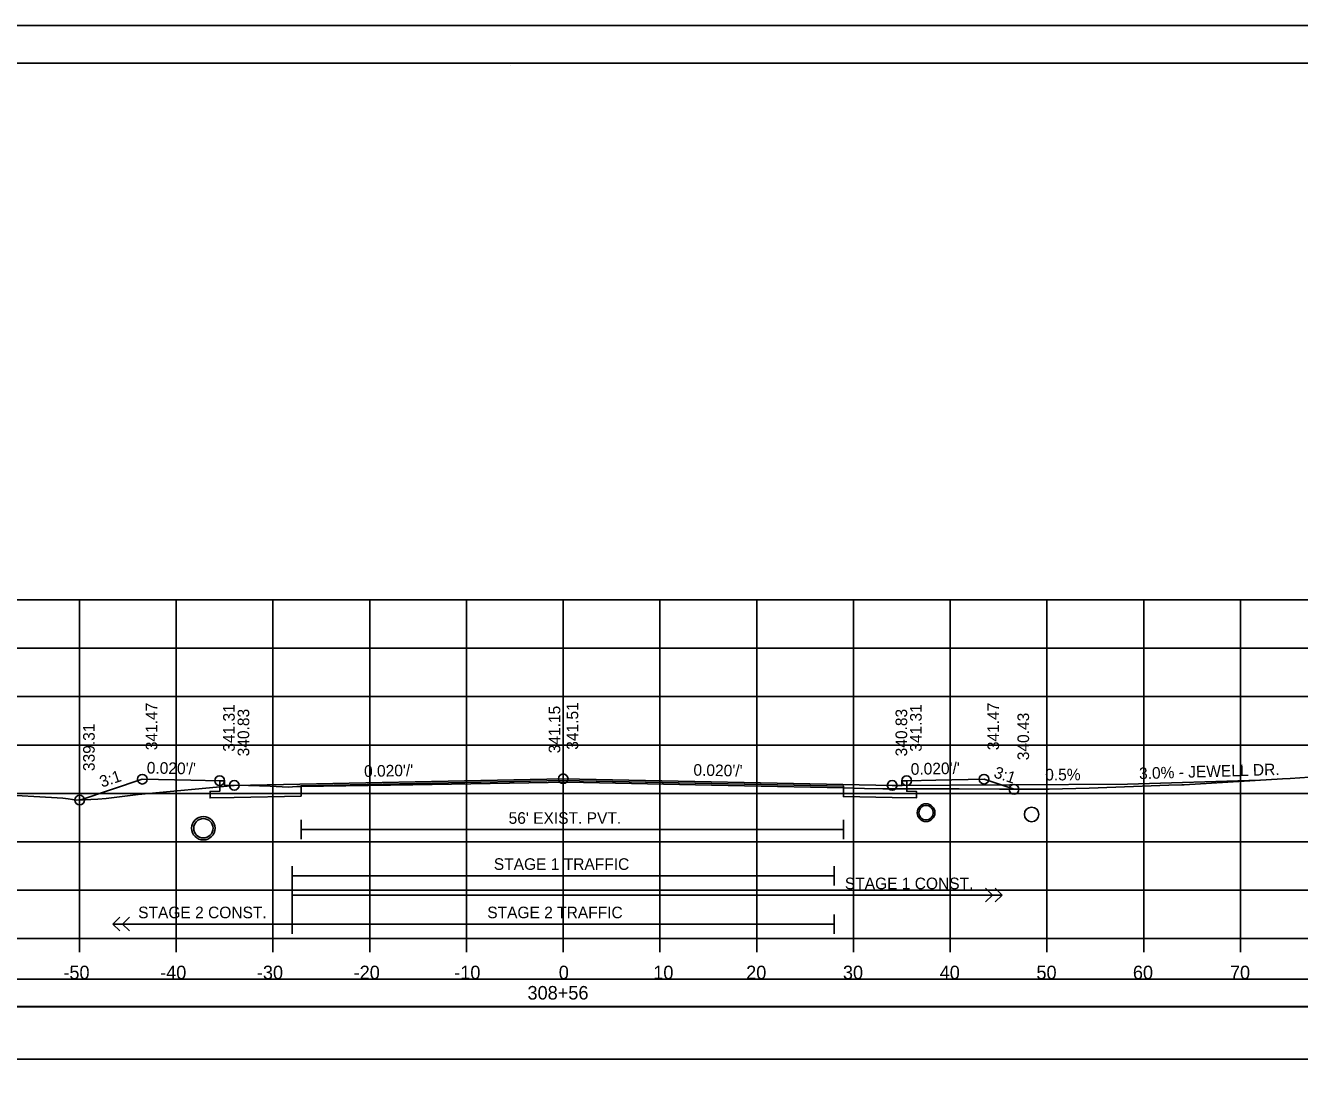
# Model space of a CAD drawing. Extents: x 1368122 to 1710785, y 373130 to 557566.
# Drawn here: x 1369300 to 1369431.7, y 374088.9 to 374197 of the extents above; entities that cross this region are included whole.
import ezdxf

# ---------------------------------------------------------------- set-up
doc = ezdxf.new("R2010")
doc.units = 0
for name, color, linetype in [('R_Alt Surface', 7, 'Continuous'), ('R_Axis', 7, 'Continuous'), ('R_Axis Annot', 7, 'Continuous'), ('R_Border', 7, 'Continuous'), ('R_Drive', 7, 'Continuous'), ('R_Exist Surface', 7, 'Continuous'), ('R_Fin Surface', 7, 'Continuous'), ('R_Grid', 7, 'Continuous'), ('R_No Plot', 7, 'Continuous'), ('R_Striping', 7, 'Continuous'), ('R_Water', 7, 'Continuous'), ('R_Xsect Elev', 7, 'Continuous'), ('R_Xsect Slope', 7, 'Continuous')]:
    doc.layers.add(name, color=color, linetype=linetype)

msp = doc.modelspace()

# ---------------------------------------------------------------- linework, layer by layer
for points in [[(1369206.41, 374095.65), (1369504.71, 374095.65), (1369504.71, 374098.47), (1369206.41, 374098.47)], [(1369206.41, 374090.19), (1369504.71, 374090.19), (1369504.71, 374095.6), (1369206.41, 374095.6)]]:
    msp.add_lwpolyline(points, close=True)
at = {"layer": 'R_Alt Surface'}
for points in [[(1369391.06, 374118.97), (1369391.06, 374117.88), (1369392.06, 374117.86), (1369392.06, 374117.19), (1369389.56, 374117.24), (1369384.52, 374117.34), (1369384.52, 374118.42), (1369355.56, 374119), (1369328.47, 374118.46), (1369328.47, 374117.38), (1369321.56, 374117.24), (1369319.06, 374117.19), (1369319.06, 374117.86), (1369320.06, 374117.88), (1369320.06, 374118.97)], [(1369328.47, 374114.92), (1369328.47, 374112.92)], [(1369384.52, 374114.92), (1369384.52, 374112.92)], [(1369328.47, 374113.92), (1369384.52, 374113.92)]]:
    msp.add_lwpolyline(points, dxfattribs=at)
at = {"layer": 'R_Axis'}
for p, q in [((1369205.56, 374102.66), (1369505.56, 374102.66)), ((1369305.56, 374101.26), (1369305.56, 374102.66)), ((1369315.56, 374101.26), (1369315.56, 374102.66)), ((1369325.56, 374101.26), (1369325.56, 374102.66)), ((1369335.56, 374101.26), (1369335.56, 374102.66)), ((1369345.56, 374101.26), (1369345.56, 374102.66)), ((1369355.56, 374101.26), (1369355.56, 374102.66)), ((1369365.56, 374101.26), (1369365.56, 374102.66)), ((1369375.56, 374101.26), (1369375.56, 374102.66)), ((1369385.56, 374101.26), (1369385.56, 374102.66)), ((1369395.56, 374101.26), (1369395.56, 374102.66)), ((1369405.56, 374101.26), (1369405.56, 374102.66)), ((1369415.56, 374101.26), (1369415.56, 374102.66)), ((1369425.56, 374101.26), (1369425.56, 374102.66))]:
    msp.add_line(p, q, dxfattribs=at)
at = {"layer": 'R_Border'}
for p, q in [((1369197.56, 374193.12), (1369513.74, 374193.12)), ((1369350.08, 374192.86), (1369350.08, 374192.86)), ((1369350.08, 374192.86), (1369350.08, 374192.86))]:
    msp.add_line(p, q, dxfattribs=at)
at = {"layer": 'R_Drive'}
for p in [(1369389.56, 374118.49), (1369427.56, 374119.02)]:
    msp.add_line(p, (1369413.87, 374118.61), dxfattribs=at)
at = {"layer": 'R_Exist Surface'}
msp.add_lwpolyline([(1369297.82, 374117.53), (1369302.68, 374117.25), (1369303.85, 374117.16), (1369304.39, 374117.1), (1369305.29, 374116.96), (1369307.47, 374117.07), (1369308.34, 374117.12), (1369311.64, 374117.55), (1369321.94, 374118.51), (1369325.28, 374118.4), (1369327.12, 374118.32), (1369328.04, 374118.36), (1369328.47, 374118.37), (1369340.01, 374118.55), (1369356, 374118.82), (1369370.88, 374118.51), (1369384.52, 374118.23), (1369386.7, 374118.18), (1369388.61, 374118.13), (1369390.12, 374118.15), (1369396.48, 374118.12), (1369400.65, 374118.09), (1369405.79, 374118.11), (1369409.91, 374118.2), (1369418.15, 374118.51), (1369419.51, 374118.54), (1369419.75, 374118.55), (1369429.89, 374119.16), (1369430.68, 374119.21), (1369451.67, 374120.65)], dxfattribs=at)
at = {"layer": 'R_Fin Surface'}
msp.add_lwpolyline([(1369305.59, 374116.97), (1369312.06, 374119.13), (1369317.06, 374119.03), (1369320.06, 374118.97), (1369320.56, 374118.97), (1369320.56, 374118.47), (1369321.56, 374118.49), (1369355.56, 374119.17), (1369389.56, 374118.49), (1369390.56, 374118.47), (1369390.56, 374118.97), (1369391.06, 374118.97), (1369394.06, 374119.03), (1369399.06, 374119.13), (1369402.16, 374118.09)], dxfattribs=at)
at = {"layer": 'R_Grid'}
for p, q in [((1369205.56, 374137.66), (1369505.56, 374137.66)), ((1369305.56, 374102.66), (1369305.56, 374137.66)), ((1369315.56, 374102.66), (1369315.56, 374137.66)), ((1369325.56, 374102.66), (1369325.56, 374137.66)), ((1369335.56, 374102.66), (1369335.56, 374137.66)), ((1369345.56, 374102.66), (1369345.56, 374137.66)), ((1369355.56, 374102.66), (1369355.56, 374137.66)), ((1369365.56, 374102.66), (1369365.56, 374137.66)), ((1369375.56, 374102.66), (1369375.56, 374137.66)), ((1369385.56, 374102.66), (1369385.56, 374137.66)), ((1369395.56, 374102.66), (1369395.56, 374137.66)), ((1369405.56, 374102.66), (1369405.56, 374137.66)), ((1369415.56, 374102.66), (1369415.56, 374137.66)), ((1369425.56, 374102.66), (1369425.56, 374137.66)), ((1369205.56, 374132.66), (1369505.56, 374132.66)), ((1369205.56, 374127.66), (1369505.56, 374127.66)), ((1369205.56, 374122.66), (1369505.56, 374122.66)), ((1369205.56, 374117.66), (1369505.56, 374117.66)), ((1369205.56, 374112.66), (1369505.56, 374112.66)), ((1369205.56, 374107.66), (1369505.56, 374107.66)), ((1369205.56, 374102.66), (1369505.56, 374102.66))]:
    msp.add_line(p, q, dxfattribs=at)
at = {"layer": 'R_No Plot'}
msp.add_line((1369185.16, 374197.02), (1369518.49, 374197.02), dxfattribs=at)
for points in [[(1369185.15, 374197.02), (1369518.49, 374197.02), (1369518.49, 373983.68), (1369185.15, 373983.68)], [(1369431.48, 374193.12), (1369451.1, 374193.12), (1369451.1, 374183.24), (1369467.21, 374183.24), (1369490.41, 374183.24), (1369490.53, 374155.08), (1369513.74, 374155.08), (1369513.74, 373987.66), (1369197.56, 373987.66), (1369197.56, 374193.12)]]:
    msp.add_lwpolyline(points, close=True, dxfattribs=at)
for centre, radius in [((1369312.06, 374119.13), 0.5), ((1369320.06, 374118.97), 0.5), ((1369355.56, 374119.17), 0.5), ((1369391.06, 374118.97), 0.5), ((1369399.06, 374119.13), 0.5), ((1369321.56, 374118.49), 0.5), ((1369389.56, 374118.49), 0.5), ((1369402.16, 374118.09), 0.5), ((1369305.59, 374116.97), 0.5), ((1369393.06, 374115.67), 0.917), ((1369318.37, 374114.06), 1.21)]:
    msp.add_circle(centre, radius, dxfattribs=at)
at = {"layer": 'R_Striping'}
for p, q in [((1369399.92, 374107.16), (1369399.21, 374107.87)), ((1369400.92, 374107.16), (1369400.21, 374107.87)), ((1369399.21, 374106.45), (1369399.92, 374107.16)), ((1369400.21, 374106.45), (1369400.92, 374107.16)), ((1369309.01, 374104.16), (1369309.72, 374104.87)), ((1369310.01, 374104.16), (1369310.72, 374104.87)), ((1369309.01, 374104.16), (1369327.56, 374104.16)), ((1369309.72, 374103.45), (1369309.01, 374104.16)), ((1369310.72, 374103.45), (1369310.01, 374104.16))]:
    msp.add_line(p, q, dxfattribs=at)
for points in [[(1369327.56, 374110.16), (1369327.56, 374103.16)], [(1369383.56, 374110.16), (1369383.56, 374108.16)], [(1369327.56, 374109.16), (1369383.56, 374109.16)], [(1369327.56, 374107.16), (1369400.92, 374107.16)], [(1369383.56, 374105.16), (1369383.56, 374103.16)], [(1369327.56, 374104.16), (1369383.56, 374104.16)]]:
    msp.add_lwpolyline(points, dxfattribs=at)
at = {"layer": 'R_Water'}
for centre, radius in [((1369393.06, 374115.67), 0.75), ((1369403.97, 374115.49), 0.75), ((1369318.37, 374114.06), 1)]:
    msp.add_circle(centre, radius, dxfattribs=at)
at = {"layer": 'R_Xsect Elev'}
msp.add_line((1369355.56, 374118.81), (1369355.56, 374128.81), dxfattribs=at)

# ---------------------------------------------------------------- texts
at = {"layer": 'R_Axis Annot'}
for s, p in [('-50', (1369303.9, 374098.46)), ('-40', (1369313.9, 374098.46)), ('-30', (1369323.9, 374098.46)), ('-20', (1369333.9, 374098.46)), ('-10', (1369344.3, 374098.46)), ('0', (1369355.1, 374098.46)), ('10', (1369364.87, 374098.46)), ('20', (1369374.47, 374098.46)), ('30', (1369384.47, 374098.46)), ('40', (1369394.47, 374098.46)), ('50', (1369404.47, 374098.46)), ('60', (1369414.44, 374098.46)), ('70', (1369424.47, 374098.46)), ('308+56', (1369351.87, 374096.36))]:
    msp.add_text(s, height=1.4, dxfattribs=at).set_placement(p)
at = {"layer": 'R_Striping'}
for s, p in [('STAGE 1 TRAFFIC', (1369348.39, 374109.76)), ('STAGE 1 CONST.', (1369384.67, 374107.76)), ('STAGE 2 CONST.', (1369311.63, 374104.76)), ('STAGE 2 TRAFFIC', (1369347.71, 374104.76))]:
    msp.add_text(s, height=1.2, dxfattribs=at).set_placement(p)
at = {"layer": 'R_Water'}
msp.add_text("56' EXIST. PVT.", height=1.2, dxfattribs=at).set_placement((1369349.92, 374114.52))
at = {"layer": 'R_Xsect Elev'}
for s, rotation, p in [('341.47', 90, (1369313.61, 374122.13)), ('341.31', 90, (1369321.61, 374121.97)), ('340.83', 90, (1369323.11, 374121.49)), ('341.15', 90, (1369355.26, 374121.81)), ('341.51', 90, (1369357.11, 374122.17)), ('340.83', 90, (1369391.11, 374121.49)), ('341.31', 90, (1369392.61, 374121.97)), ('341.47', 90, (1369400.61, 374122.13)), ('340.43', 90, (1369403.71, 374121.09)), ('339.31', 90, (1369307.14, 374119.97)), ('3.0% - JEWELL DR.', 1.7184, (1369415.09, 374119.13)), ('0.5%', 0.2865, (1369405.38, 374119))]:
    msp.add_text(s, height=1.2, rotation=rotation, dxfattribs=at).set_placement(p)
at = {"layer": 'R_Xsect Slope'}
for s, rotation, p in [("0.020'/'", 358.8542, (1369312.51, 374119.72)), ("0.020'/'", 1.1458, (1369334.99, 374119.36)), ("0.020'/'", 358.8542, (1369369.01, 374119.5)), ("0.020'/'", 1.1458, (1369391.49, 374119.58)), ('3:1', 18.4349, (1369307.88, 374118.26)), ('3:1', 341.5651, (1369399.98, 374119.35))]:
    msp.add_text(s, height=1.2, rotation=rotation, dxfattribs=at).set_placement(p)

doc.saveas('drawing.dxf')
